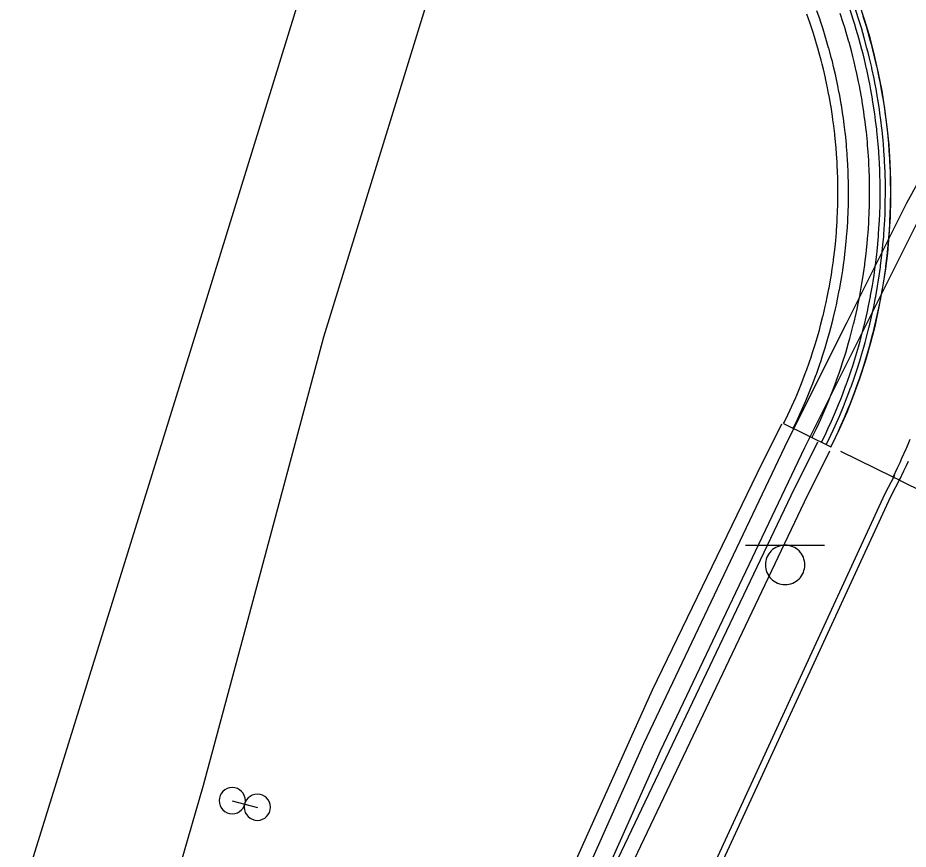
# Model space of a CAD drawing. Extents: x 2145380 to 2157287, y 139568 to 149130.
# Drawn here: x 2151113.7 to 2151198.1, y 148084.3 to 148163.2 of the extents above; entities that cross this region are included whole.
import ezdxf

# ---------------------------------------------------------------- set-up
doc = ezdxf.new("R2010")
doc.units = 0
for name, color, linetype in [('PR_PREVIOUSLY CONSTRUCTED', 7, 'Continuous'), ('TOPO_Asphalt', 7, 'Continuous'), ('TOPO_Concrete', 7, 'Continuous'), ('TOPO_Curb Back', 7, 'Continuous'), ('TOPO_Flowline', 7, 'Continuous'), ('TOPO_Misc', 7, 'Continuous'), ('TOPO_Sign', 7, 'Continuous'), ('TOPO_Wall Freestanding', 7, 'Continuous')]:
    doc.layers.add(name, color=color, linetype=linetype)

# ---------------------------------------------------------------- blocks, each defined once
blk = doc.blocks.new('POST')
at = {"layer": 'TOPO_Misc'}
for start, end in [(90, 180), (360, 90), (180, 270), (270, 0)]:
    blk.add_arc((-0.01, 0.03), 3.16, start, end, dxfattribs=at)

msp = doc.modelspace()

# ---------------------------------------------------------------- linework, layer by layer
at = {"layer": 'PR_PREVIOUSLY CONSTRUCTED'}
for p, q in [((2151186.316, 148124.674), (2151190.799, 148122.462)), ((2151190.814, 148122.455), (2151190.869, 148122.567))]:
    msp.add_line(p, q, dxfattribs=at)
for points in [[(2151186.316, 148124.674), (2151186.371, 148124.786), (2151186.716, 148125.501), (2151186.948, 148125.997), (2151187.097, 148126.326), (2151187.463, 148127.157), (2151187.491, 148127.224), (2151187.813, 148127.994), (2151188.002, 148128.465), (2151188.148, 148128.838), (2151188.467, 148129.688), (2151188.478, 148129.719), (2151188.77, 148130.544), (2151188.92, 148130.985), (2151189.058, 148131.405), (2151189.328, 148132.264), (2151189.33, 148132.271), (2151189.586, 148133.142), (2151189.701, 148133.552), (2151189.826, 148134.018), (2151190.039, 148134.851), (2151190.05, 148134.898), (2151190.258, 148135.782), (2151190.341, 148136.158), (2151190.449, 148136.669), (2151190.608, 148137.472), (2151190.625, 148137.56), (2151190.783, 148138.454), (2151190.839, 148138.794), (2151190.926, 148139.35), (2151191.035, 148140.121), (2151191.052, 148140.249), (2151191.161, 148141.151), (2151191.194, 148141.453), (2151191.254, 148142.054), (2151191.317, 148142.789), (2151191.33, 148142.958), (2151191.39, 148143.864), (2151191.404, 148144.128), (2151191.433, 148144.771), (2151191.454, 148145.468), (2151191.459, 148145.679), (2151191.469, 148146.586), (2151191.468, 148146.81), (2151191.462, 148147.494), (2151191.446, 148148.151), (2151191.438, 148148.402), (2151191.398, 148149.309), (2151191.388, 148149.491), (2151191.341, 148150.215), (2151191.293, 148150.829), (2151191.267, 148151.119), (2151191.177, 148152.023), (2151191.161, 148152.164), (2151191.07, 148152.924), (2151190.994, 148153.495), (2151190.947, 148153.824), (2151190.808, 148154.72), (2151190.791, 148154.821), (2151190.651, 148155.615), (2151190.552, 148156.141), (2151190.479, 148156.506), (2151190.29, 148157.394), (2151190.277, 148157.454), (2151190.085, 148158.278), (2151189.966, 148158.759), (2151189.864, 148159.158), (2151189.627, 148160.035), (2151189.621, 148160.055), (2151189.373, 148160.906), (2151189.24, 148161.341), (2151189.104, 148161.773), (2151188.825, 148162.617), (2151188.819, 148162.635), (2151188.518, 148163.491)], [(2151187.212, 148124.232), (2151187.268, 148124.343), (2151187.62, 148125.073), (2151187.856, 148125.579), (2151188.009, 148125.914), (2151188.382, 148126.762), (2151188.411, 148126.831), (2151188.739, 148127.617), (2151188.931, 148128.096), (2151189.08, 148128.478), (2151189.406, 148129.345), (2151189.417, 148129.376), (2151189.716, 148130.218), (2151189.869, 148130.668), (2151190.009, 148131.096), (2151190.285, 148131.972), (2151190.287, 148131.98), (2151190.548, 148132.869), (2151190.665, 148133.287), (2151190.793, 148133.762), (2151191.01, 148134.612), (2151191.021, 148134.66), (2151191.233, 148135.561), (2151191.318, 148135.945), (2151191.429, 148136.467), (2151191.591, 148137.286), (2151191.607, 148137.376), (2151191.769, 148138.288), (2151191.827, 148138.635), (2151191.915, 148139.202), (2151192.026, 148139.989), (2151192.043, 148140.12), (2151192.155, 148141.039), (2151192.188, 148141.348), (2151192.249, 148141.96), (2151192.314, 148142.71), (2151192.327, 148142.883), (2151192.388, 148143.807), (2151192.402, 148144.076), (2151192.432, 148144.733), (2151192.454, 148145.444), (2151192.459, 148145.658), (2151192.469, 148146.585), (2151192.468, 148146.812), (2151192.461, 148147.511), (2151192.446, 148148.181), (2151192.437, 148148.436), (2151192.396, 148149.362), (2151192.386, 148149.548), (2151192.338, 148150.286), (2151192.289, 148150.913), (2151192.263, 148151.209), (2151192.171, 148152.131), (2151192.155, 148152.275), (2151192.062, 148153.05), (2151191.985, 148153.633), (2151191.937, 148153.968), (2151191.794, 148154.883), (2151191.777, 148154.986), (2151191.635, 148155.795), (2151191.533, 148156.332), (2151191.459, 148156.705), (2151191.266, 148157.61), (2151191.253, 148157.672), (2151191.057, 148158.513), (2151190.936, 148159.003), (2151190.832, 148159.411), (2151190.589, 148160.305), (2151190.584, 148160.325), (2151190.331, 148161.194), (2151190.195, 148161.638), (2151190.056, 148162.078), (2151189.771, 148162.939), (2151189.765, 148162.957), (2151189.458, 148163.831)], [(2151189.006, 148123.347), (2151189.061, 148123.459), (2151189.428, 148124.218), (2151189.673, 148124.743), (2151189.832, 148125.092), (2151190.219, 148125.973), (2151190.25, 148126.044), (2151190.591, 148126.862), (2151190.791, 148127.36), (2151190.946, 148127.757), (2151191.284, 148128.658), (2151191.296, 148128.691), (2151191.607, 148129.566), (2151191.765, 148130.034), (2151191.912, 148130.479), (2151192.198, 148131.39), (2151192.2, 148131.398), (2151192.472, 148132.322), (2151192.593, 148132.757), (2151192.726, 148133.25), (2151192.952, 148134.134), (2151192.964, 148134.184), (2151193.184, 148135.121), (2151193.273, 148135.52), (2151193.387, 148136.062), (2151193.556, 148136.914), (2151193.573, 148137.007), (2151193.742, 148137.955), (2151193.801, 148138.316), (2151193.893, 148138.906), (2151194.008, 148139.724), (2151194.026, 148139.86), (2151194.142, 148140.816), (2151194.177, 148141.136), (2151194.241, 148141.774), (2151194.308, 148142.553), (2151194.321, 148142.733), (2151194.385, 148143.694), (2151194.4, 148143.973), (2151194.43, 148144.656), (2151194.453, 148145.395), (2151194.458, 148145.618), (2151194.469, 148146.581), (2151194.468, 148146.818), (2151194.461, 148147.544), (2151194.445, 148148.24), (2151194.436, 148148.506), (2151194.393, 148149.468), (2151194.383, 148149.662), (2151194.333, 148150.429), (2151194.282, 148151.081), (2151194.255, 148151.389), (2151194.16, 148152.347), (2151194.143, 148152.497), (2151194.046, 148153.303), (2151193.966, 148153.909), (2151193.916, 148154.257), (2151193.768, 148155.208), (2151193.75, 148155.315), (2151193.602, 148156.157), (2151193.496, 148156.715), (2151193.419, 148157.102), (2151193.219, 148158.044), (2151193.205, 148158.107), (2151193.001, 148158.982), (2151192.876, 148159.492), (2151192.767, 148159.915), (2151192.515, 148160.845), (2151192.509, 148160.866), (2151192.246, 148161.769), (2151192.105, 148162.23), (2151191.961, 148162.689), (2151191.665, 148163.583)], [(2151189.905, 148122.903), (2151189.96, 148123.015), (2151190.333, 148123.789), (2151190.583, 148124.325), (2151190.745, 148124.68), (2151191.14, 148125.578), (2151191.171, 148125.65), (2151191.519, 148126.484), (2151191.723, 148126.992), (2151191.881, 148127.396), (2151192.226, 148128.314), (2151192.238, 148128.347), (2151192.554, 148129.239), (2151192.716, 148129.716), (2151192.865, 148130.17), (2151193.156, 148131.098), (2151193.159, 148131.106), (2151193.436, 148132.048), (2151193.559, 148132.491), (2151193.695, 148132.994), (2151193.925, 148133.894), (2151193.937, 148133.945), (2151194.162, 148134.9), (2151194.252, 148135.307), (2151194.369, 148135.86), (2151194.54, 148136.728), (2151194.558, 148136.823), (2151194.73, 148137.789), (2151194.79, 148138.156), (2151194.884, 148138.758), (2151195.001, 148139.591), (2151195.02, 148139.73), (2151195.138, 148140.704), (2151195.174, 148141.031), (2151195.238, 148141.68), (2151195.307, 148142.475), (2151195.321, 148142.658), (2151195.385, 148143.637), (2151195.4, 148143.922), (2151195.432, 148144.617), (2151195.455, 148145.371), (2151195.46, 148145.598), (2151195.471, 148146.579), (2151195.47, 148146.82), (2151195.463, 148147.56), (2151195.446, 148148.27), (2151195.438, 148148.541), (2151195.394, 148149.521), (2151195.383, 148149.719), (2151195.333, 148150.501), (2151195.28, 148151.165), (2151195.253, 148151.479), (2151195.156, 148152.455), (2151195.139, 148152.608), (2151195.04, 148153.43), (2151194.958, 148154.047), (2151194.907, 148154.402), (2151194.756, 148155.371), (2151194.738, 148155.48), (2151194.588, 148156.338), (2151194.48, 148156.907), (2151194.401, 148157.301), (2151194.197, 148158.261), (2151194.183, 148158.326), (2151193.976, 148159.217), (2151193.847, 148159.736), (2151193.736, 148160.168), (2151193.48, 148161.115), (2151193.474, 148161.137), (2151193.206, 148162.057), (2151193.062, 148162.528), (2151192.915, 148162.994), (2151192.613, 148163.906)], [(2151190.351, 148122.684), (2151190.406, 148122.795), (2151190.783, 148123.576), (2151191.035, 148124.117), (2151191.198, 148124.475), (2151191.597, 148125.382), (2151191.628, 148125.455), (2151191.979, 148126.296), (2151192.185, 148126.809), (2151192.344, 148127.217), (2151192.693, 148128.144), (2151192.705, 148128.177), (2151193.024, 148129.077), (2151193.187, 148129.559), (2151193.338, 148130.017), (2151193.632, 148130.953), (2151193.634, 148130.962), (2151193.914, 148131.912), (2151194.039, 148132.359), (2151194.176, 148132.867), (2151194.407, 148133.775), (2151194.42, 148133.827), (2151194.647, 148134.791), (2151194.737, 148135.201), (2151194.856, 148135.759), (2151195.029, 148136.635), (2151195.047, 148136.731), (2151195.22, 148137.706), (2151195.281, 148138.077), (2151195.375, 148138.684), (2151195.494, 148139.525), (2151195.513, 148139.665), (2151195.632, 148140.648), (2151195.668, 148140.978), (2151195.733, 148141.633), (2151195.802, 148142.436), (2151195.816, 148142.62), (2151195.881, 148143.609), (2151195.897, 148143.896), (2151195.928, 148144.598), (2151195.952, 148145.358), (2151195.957, 148145.588), (2151195.968, 148146.578), (2151195.967, 148146.822), (2151195.96, 148147.568), (2151195.943, 148148.285), (2151195.934, 148148.559), (2151195.89, 148149.548), (2151195.879, 148149.747), (2151195.828, 148150.536), (2151195.776, 148151.207), (2151195.748, 148151.523), (2151195.65, 148152.509), (2151195.633, 148152.663), (2151195.534, 148153.492), (2151195.45, 148154.115), (2151195.399, 148154.473), (2151195.247, 148155.452), (2151195.229, 148155.562), (2151195.077, 148156.428), (2151194.968, 148157.002), (2151194.888, 148157.4), (2151194.682, 148158.368), (2151194.668, 148158.434), (2151194.459, 148159.333), (2151194.329, 148159.858), (2151194.217, 148160.294), (2151193.959, 148161.249), (2151193.952, 148161.272), (2151193.682, 148162.2), (2151193.537, 148162.675), (2151193.388, 148163.146), (2151193.084, 148164.066)], [(2151190.799, 148122.462), (2151190.854, 148122.574), (2151191.235, 148123.362), (2151191.489, 148123.908), (2151191.654, 148124.27), (2151192.056, 148125.185), (2151192.088, 148125.258), (2151192.442, 148126.107), (2151192.65, 148126.625), (2151192.811, 148127.036), (2151193.162, 148127.972), (2151193.174, 148128.006), (2151193.496, 148128.914), (2151193.661, 148129.4), (2151193.813, 148129.862), (2151194.11, 148130.807), (2151194.113, 148130.816), (2151194.395, 148131.775), (2151194.521, 148132.226), (2151194.659, 148132.739), (2151194.893, 148133.656), (2151194.906, 148133.708), (2151195.134, 148134.681), (2151195.226, 148135.095), (2151195.345, 148135.658), (2151195.52, 148136.542), (2151195.538, 148136.639), (2151195.713, 148137.623), (2151195.775, 148137.997), (2151195.87, 148138.61), (2151195.99, 148139.459), (2151196.008, 148139.6), (2151196.129, 148140.592), (2151196.165, 148140.925), (2151196.231, 148141.587), (2151196.301, 148142.396), (2151196.315, 148142.583), (2151196.381, 148143.58), (2151196.396, 148143.87), (2151196.428, 148144.579), (2151196.452, 148145.346), (2151196.457, 148145.578), (2151196.468, 148146.577), (2151196.467, 148146.823), (2151196.46, 148147.577), (2151196.443, 148148.3), (2151196.434, 148148.576), (2151196.39, 148149.574), (2151196.379, 148149.776), (2151196.327, 148150.572), (2151196.274, 148151.249), (2151196.246, 148151.568), (2151196.147, 148152.563), (2151196.13, 148152.719), (2151196.03, 148153.555), (2151195.946, 148154.184), (2151195.894, 148154.546), (2151195.74, 148155.533), (2151195.722, 148155.644), (2151195.568, 148156.518), (2151195.458, 148157.097), (2151195.378, 148157.499), (2151195.171, 148158.477), (2151195.156, 148158.543), (2151194.945, 148159.45), (2151194.814, 148159.98), (2151194.701, 148160.42), (2151194.44, 148161.384), (2151194.434, 148161.407), (2151194.161, 148162.344), (2151194.015, 148162.823), (2151193.864, 148163.299)], [(2151197.286, 148119.307), (2151196.686, 148119.603), (2151197.116, 148120.494), (2151197.352, 148120.999), (2151197.531, 148121.391), (2151197.931, 148122.296), (2151197.981, 148122.412), (2151198.316, 148123.206)], [(2151196.686, 148119.603), (2151191.747, 148122.039)], [(2151197.286, 148119.307), (2151197.721, 148120.208), (2151197.96, 148120.719), (2151198.141, 148121.115)], [(2151197.286, 148119.307), (2151208.954, 148113.552)]]:
    msp.add_lwpolyline(points, dxfattribs=at)
msp.add_arc((2151141.992, 148146.676), 54.5, 333.74434, 90.25913, dxfattribs=at)
at = {"layer": 'TOPO_Asphalt'}
msp.add_lwpolyline([(2151209.162, 148387.568), (2151146.229, 148183.919), (2151131.608, 148136.515), (2151116.63, 148088.275), (2151102.284, 148042.158), (2151089.125, 147998.933), (2151077.149, 147957.663), (2151063.437, 147910.019), (2151050.71, 147863.947), (2151034.413, 147802.961), (2151020.347, 147747.913), (2151006.557, 147691.157), (2150992.499, 147631.262)], dxfattribs=at)
at = {"layer": 'TOPO_Concrete'}
msp.add_lwpolyline([(2151048.541, 147689.897), (2151043.77, 147690.945), (2151044.851, 147697.285), (2151047.477, 147702.448), (2151053.427, 147727.247), (2151058.543, 147748.042), (2151061.354, 147760.488), (2151070.031, 147796.61), (2151079.647, 147835.361), (2151085.264, 147856.983), (2151090.924, 147877.742), (2151100.174, 147908.715), (2151106.161, 147927.958), (2151113.546, 147949.837), (2151121.361, 147971.901), (2151130.775, 147997.546), (2151141.141, 148022.913), (2151150.711, 148046.457), (2151161.649, 148072.17), (2151173.883, 148099.442), (2151183.795, 148119.946), (2151186.155, 148124.652)], dxfattribs=at)
at = {"layer": 'TOPO_Curb Back'}
for points in [[(2151021.627, 147561.527), (2151035.077, 147605.515), (2151052.326, 147671.027), (2151067.309, 147733.953), (2151085.001, 147807.489), (2151103.138, 147877.175), (2151123.137, 147940.368), (2151147.62, 148007.528), (2151169.254, 148060.119), (2151195.943, 148118.036), (2151196.868, 148119.801)], [(2151022.201, 147561.352), (2151035.654, 147605.35), (2151052.908, 147670.881), (2151067.893, 147733.813), (2151085.583, 147807.343), (2151103.714, 147877.009), (2151123.706, 147940.174), (2151148.18, 148007.311), (2151169.804, 148059.879), (2151196.482, 148117.771), (2151197.404, 148119.531)]]:
    msp.add_lwpolyline(points, dxfattribs=at)
at = {"layer": 'TOPO_Flowline'}
for points in [[(2151128.176, 147986.854), (2151143.655, 148026.281), (2151161.773, 148069.036), (2151173.068, 148094.355), (2151186.76, 148123.153), (2151192.331, 148134.311), (2151197.985, 148145.604), (2151206.911, 148161.694)], [(2151129.784, 147986.223), (2151145.254, 148025.628), (2151163.357, 148068.347), (2151174.636, 148093.633), (2151188.313, 148122.396), (2151193.876, 148133.538), (2151199.514, 148144.798), (2151208.421, 148160.856)]]:
    msp.add_lwpolyline(points, dxfattribs=at)
at = {"layer": 'TOPO_Sign'}
for points in [[(2151182.708, 148113.149), (2151190.201, 148113.156)], [(2151186.458, 148113.149), (2151186.458, 148113.149)], [(2151184.59, 148111.281), (2151184.59, 148111.281)], [(2151188.326, 148111.281), (2151188.326, 148111.281)], [(2151186.458, 148109.413), (2151186.458, 148109.413)], [(2151134.047, 148088.908), (2151136.43, 148088.285)]]:
    msp.add_lwpolyline(points, dxfattribs=at)
for start, end in [(89.99996, 180.00004), (359.99996, 90.00004), (179.99996, 270.00004), (269.99996, 0.00004)]:
    msp.add_arc((2151186.458, 148111.281), 1.868, start, end, dxfattribs=at)
at = {"layer": 'TOPO_Wall Freestanding'}
for points in [[(2151158.609, 148184.532), (2151142.695, 148132.885), (2151135.64, 148106.587), (2151131.272, 148090.346), (2151125.537, 148070.469), (2151116.65, 148042.375), (2151102.523, 147995.567), (2151091.435, 147958.17), (2151073.273, 147894.349), (2151057.268, 147835.655), (2151043.126, 147781.543), (2151021.347, 147695.178), (2151002.685, 147614.782), (2150989.537, 147552.861), (2150978.404, 147500.634), (2150957.933, 147394.612)], [(2151189.52, 148122.93), (2151186.987, 148117.829), (2151168.672, 148079.35), (2151155.494, 148048.803), (2151140.505, 148012.028), (2151124.28, 147969.128), (2151113.01, 147936.442), (2151102.215, 147902.405), (2151096.018, 147881.397), (2151090.389, 147861.321), (2151081.816, 147828.561), (2151073.155, 147793.261), (2151063.581, 147753.124), (2151048.481, 147689.912)], [(2151190.654, 148122.049), (2151188.252, 148117.213), (2151169.953, 148078.769), (2151156.792, 148048.259), (2151141.814, 148011.514), (2151125.603, 147968.65), (2151114.346, 147936), (2151103.56, 147901.993), (2151097.37, 147881.008), (2151091.747, 147860.953), (2151083.179, 147828.215), (2151074.523, 147792.93), (2151064.95, 147752.797), (2151049.849, 147689.585), (2151048.481, 147689.912)]]:
    msp.add_lwpolyline(points, dxfattribs=at)

# ---------------------------------------------------------------- block references
at = {"layer": 'TOPO_Misc', "xscale": 0.39370000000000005, "yscale": 0.3937000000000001}
for p in [(2151134.047, 148088.908), (2151136.43, 148088.285)]:
    msp.add_blockref('POST', p, dxfattribs=at)

doc.saveas('drawing.dxf')
